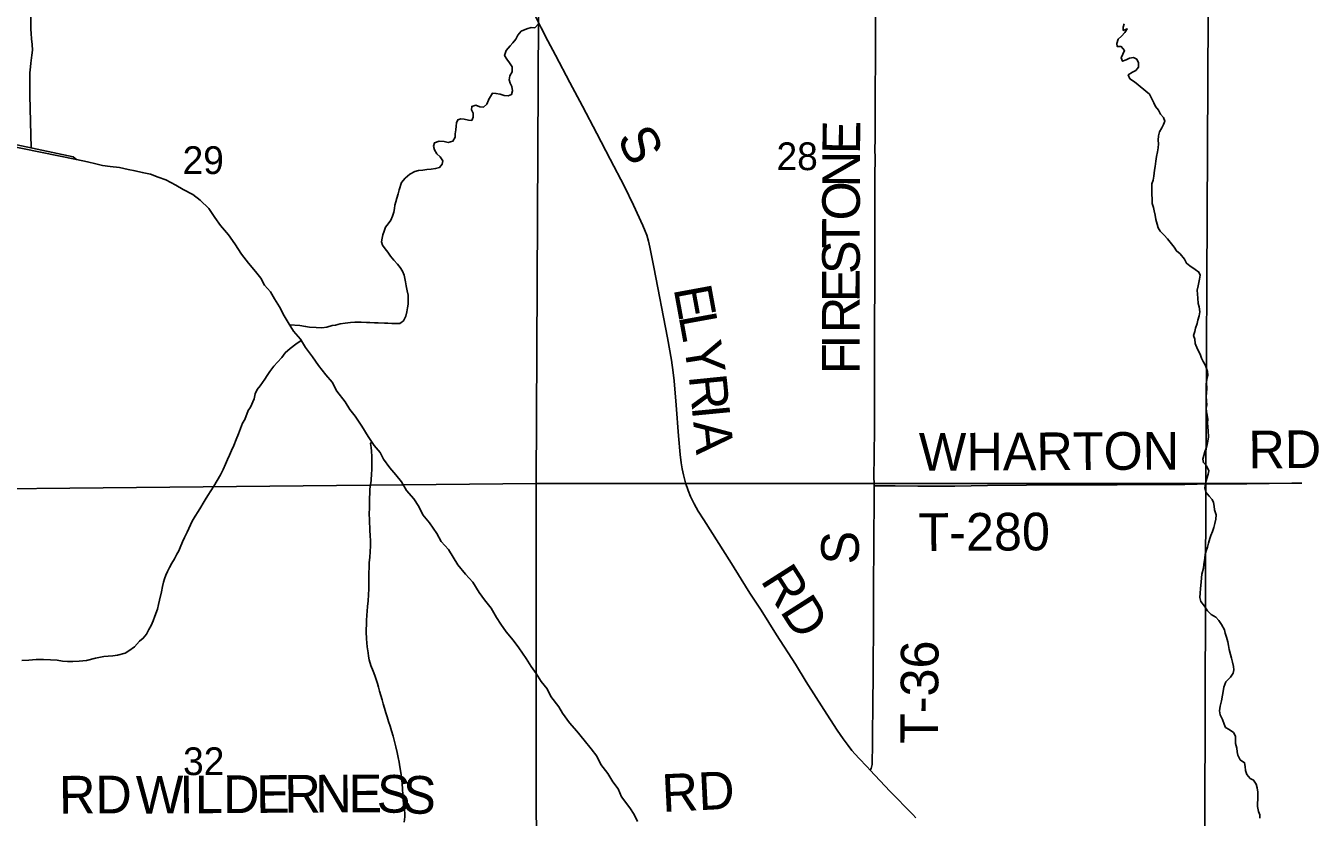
# Model space of a CAD drawing. Extents: x 1985906 to 2360102, y 891258 to 1222054.
# Drawn here: x 2082964 to 2093069, y 996240 to 1002552 of the extents above; entities that cross this region are included whole.
import ezdxf

# ---------------------------------------------------------------- set-up
doc = ezdxf.new("R2010")
doc.units = 0
for name, color, linetype in [('GM_X_County_Road', 7, 'Continuous'), ('GM_X_County_Road_Text', 7, 'Continuous'), ('GM_X_Minor_River', 7, 'Continuous'), ('GM_X_Section', 7, 'Continuous'), ('GM_X_Section_Text', 7, 'Continuous'), ('GM_X_Township_Road', 7, 'Continuous'), ('GM_X_Township_Road_Text', 7, 'Continuous')]:
    doc.layers.add(name, color=color, linetype=linetype)

msp = doc.modelspace()

# ---------------------------------------------------------------- linework, layer by layer
at = {"layer": 'GM_X_County_Road'}
for points in [[(2089696, 996618), (2089672, 996644), (2089605, 996715), (2089550, 996776), (2089520, 996816), (2089480, 996868), (2089433, 996936), (2089327, 997102), (2089186, 997323), (2089099, 997462), (2088949, 997698), (2088826, 997892), (2088737, 998029), (2088667, 998141), (2088589, 998266), (2088369, 998612), (2088325, 998683), (2088293, 998740), (2088264, 998799), (2088245, 998846), (2088224, 998907), (2088207, 998971), (2088196, 999019), (2088188, 999068), (2088180, 999133), (2088168, 999281), (2088149, 999526), (2088134, 999721), (2088126, 999787), (2088112, 999884), (2088080, 1000062), (2087971, 1000626), (2087939, 1000786), (2087929, 1000834), (2087915, 1000880), (2087903, 1000912), (2087885, 1000957), (2087809, 1001120), (2087737, 1001268), (2087624, 1001486), (2087518, 1001690), (2087403, 1001908), (2087303, 1002096), (2087188, 1002314), (2087128, 1002430), (2087075, 1002532), (2087015, 1002649)], [(2090059, 996239), (2090035, 996264), (2089852, 996452), (2089696, 996618)]]:
    msp.add_lwpolyline(points, dxfattribs=at)
at = {"layer": 'GM_X_Minor_River'}
for points in [[(2083011, 1001577), (2083000, 1001993), (2083000, 1002143), (2083001, 1002175), (2083005, 1002222), (2083009, 1002250), (2083017, 1002314), (2083020, 1002356), (2083018, 1002400), (2083012, 1002445), (2083010, 1002487), (2083008, 1002521), (2083007, 1002639)], [(2086655, 1001958), (2086685, 1002012), (2086713, 1002010), (2086747, 1002004), (2086780, 1001994), (2086810, 1001990), (2086838, 1002002), (2086845, 1002032), (2086839, 1002065), (2086827, 1002093), (2086819, 1002119), (2086823, 1002149), (2086843, 1002181), (2086842, 1002223), (2086822, 1002253), (2086800, 1002283), (2086782, 1002313), (2086794, 1002353), (2086826, 1002388), (2086849, 1002414), (2086871, 1002442), (2086889, 1002474), (2086915, 1002505), (2086959, 1002525), (2086993, 1002535), (2087023, 1002533), (2087053, 1002565)], [(2091920, 1002003), (2091801, 1002103), (2091765, 1002127), (2091751, 1002157), (2091785, 1002179), (2091812, 1002193), (2091834, 1002219), (2091832, 1002254), (2091820, 1002282), (2091794, 1002296), (2091760, 1002291), (2091734, 1002277), (2091704, 1002267), (2091694, 1002293), (2091721, 1002353), (2091695, 1002383), (2091663, 1002383), (2091659, 1002409), (2091671, 1002442), (2091697, 1002466), (2091725, 1002496), (2091743, 1002524), (2091711, 1002512), (2091710, 1002538), (2091718, 1002564)], [(2081172, 1001968), (2083345, 1001506)], [(2092166, 1000733), (2092136, 1000756), (2092118, 1000784), (2092084, 1000826), (2092063, 1000852), (2092037, 1000880), (2092005, 1000914), (2091989, 1000940), (2091981, 1000969), (2091972, 1001007), (2091966, 1001039), (2091958, 1001075), (2091952, 1001101), (2091942, 1001133), (2091942, 1001161), (2091940, 1001216), (2091939, 1001290), (2091949, 1001320), (2091955, 1001350), (2091961, 1001398), (2091965, 1001428), (2091971, 1001470), (2091977, 1001507), (2091985, 1001545), (2091989, 1001577), (2091991, 1001609), (2091989, 1001639), (2091991, 1001671), (2092001, 1001703), (2092019, 1001735), (2092033, 1001762), (2092043, 1001790), (2092033, 1001818), (2092007, 1001844), (2091992, 1001878), (2091968, 1001906), (2091954, 1001934), (2091942, 1001962), (2091926, 1001993), (2091920, 1002003)], [(2083373, 1001484), (2081048, 1001957)], [(2085069, 1000167), (2085151, 1000162), (2085197, 1000154), (2085228, 1000148), (2085282, 1000144), (2085326, 1000142), (2085367, 1000148), (2085409, 1000160), (2085435, 1000164), (2085473, 1000174), (2085512, 1000180), (2085554, 1000184), (2085588, 1000188), (2085639, 1000188), (2085683, 1000185), (2085709, 1000185), (2085747, 1000183), (2085776, 1000183), (2085826, 1000181), (2085852, 1000179), (2085884, 1000177), (2085949, 1000177), (2085977, 1000199), (2085995, 1000236), (2086003, 1000270), (2086009, 1000302), (2086013, 1000330), (2086015, 1000366), (2086013, 1000402), (2086005, 1000438), (2085997, 1000476), (2085992, 1000509), (2085988, 1000535), (2085982, 1000563), (2085968, 1000595), (2085950, 1000623), (2085930, 1000651), (2085901, 1000683), (2085873, 1000713), (2085851, 1000746), (2085831, 1000772), (2085810, 1000800), (2085802, 1000828), (2085806, 1000856), (2085812, 1000884), (2085822, 1000914), (2085834, 1000944), (2085854, 1000970), (2085876, 1001001), (2085890, 1001031), (2085900, 1001065), (2085906, 1001093), (2085908, 1001121), (2085916, 1001147), (2085924, 1001175), (2085934, 1001209), (2085942, 1001243), (2085962, 1001300), (2085991, 1001336), (2086027, 1001366), (2086067, 1001388), (2086097, 1001396), (2086131, 1001400), (2086162, 1001404), (2086198, 1001408), (2086232, 1001412), (2086264, 1001420), (2086286, 1001446), (2086290, 1001474), (2086270, 1001504), (2086242, 1001530), (2086224, 1001561), (2086216, 1001589), (2086224, 1001617), (2086262, 1001629), (2086302, 1001627), (2086334, 1001619), (2086371, 1001629), (2086389, 1001661), (2086389, 1001687), (2086393, 1001721), (2086397, 1001749), (2086399, 1001775), (2086409, 1001801), (2086435, 1001807), (2086461, 1001805), (2086495, 1001797), (2086521, 1001795), (2086533, 1001821), (2086531, 1001853), (2086519, 1001880), (2086521, 1001906), (2086553, 1001916), (2086586, 1001904), (2086614, 1001900), (2086642, 1001924), (2086654, 1001956), (2086655, 1001958)], [(2083345, 1001506), (2083373, 1001484)], [(2083373, 1001484), (2083460, 1001464), (2083526, 1001448), (2083580, 1001436), (2083640, 1001429), (2083714, 1001419), (2083782, 1001405), (2083838, 1001393), (2083896, 1001381), (2083962, 1001366), (2084022, 1001344), (2084084, 1001322), (2084162, 1001280), (2084222, 1001246), (2084299, 1001206), (2084357, 1001160), (2084425, 1001093), (2084473, 1001021), (2084520, 1000959), (2084582, 1000883), (2084632, 1000811), (2084686, 1000729), (2084743, 1000659), (2084797, 1000591), (2084841, 1000537), (2084869, 1000483), (2084916, 1000429), (2084950, 1000373), (2084988, 1000311), (2085026, 1000239), (2085059, 1000185), (2085101, 1000115), (2085155, 1000053), (2085197, 999985), (2085252, 999911), (2085300, 999843), (2085358, 999767), (2085408, 999709), (2085445, 999637), (2085513, 999553), (2085549, 999493), (2085593, 999439), (2085646, 999359), (2085696, 999277), (2085744, 999205), (2085791, 999149), (2085817, 999095), (2085867, 999027), (2085917, 998971), (2085961, 998915), (2086002, 998847), (2086058, 998781), (2086100, 998719), (2086132, 998653), (2086185, 998589), (2086243, 998505), (2086277, 998439), (2086335, 998377), (2086410, 998255), (2086470, 998181), (2086529, 998115), (2086581, 998033), (2086621, 997975), (2086675, 997908), (2086718, 997834), (2086752, 997782), (2086796, 997720), (2086850, 997654), (2086897, 997592), (2086955, 997508), (2086993, 997444), (2087035, 997388), (2087074, 997324), (2087122, 997266), (2087150, 997206), (2087214, 997124), (2087243, 997072), (2087299, 996996), (2087359, 996928), (2087417, 996858), (2087472, 996788), (2087518, 996730), (2087550, 996664), (2087606, 996592), (2087645, 996526), (2087687, 996470), (2087715, 996406), (2087781, 996318), (2087814, 996266), (2087840, 996210)], [(2092592, 997418), (2092589, 997444), (2092583, 997479), (2092573, 997511), (2092565, 997541), (2092555, 997579), (2092549, 997613), (2092545, 997641), (2092534, 997677), (2092524, 997710), (2092518, 997736), (2092494, 997780), (2092472, 997810), (2092449, 997838), (2092413, 997858), (2092383, 997888), (2092359, 997924), (2092330, 997961), (2092322, 997993), (2092324, 998029), (2092328, 998065), (2092332, 998117), (2092336, 998151), (2092338, 998181), (2092350, 998228), (2092354, 998256), (2092360, 998308), (2092364, 998338), (2092372, 998366), (2092382, 998396), (2092390, 998428), (2092402, 998463), (2092410, 998489), (2092422, 998521), (2092432, 998551), (2092440, 998583), (2092448, 998619), (2092452, 998653), (2092439, 998693), (2092435, 998722), (2092429, 998750), (2092419, 998776), (2092397, 998802), (2092369, 998834), (2092362, 998866), (2092368, 998916), (2092388, 998977), (2092392, 999003), (2092374, 999043), (2092350, 999069), (2092346, 999095), (2092352, 999125), (2092360, 999155), (2092372, 999185), (2092380, 999213), (2092384, 999240), (2092390, 999274), (2092387, 999322), (2092385, 999352), (2092383, 999386), (2092385, 999414), (2092379, 999446), (2092375, 999474), (2092373, 999503), (2092377, 999529), (2092375, 999561), (2092371, 999595), (2092375, 999621), (2092377, 999661), (2092374, 999705), (2092378, 999737), (2092384, 999766), (2092382, 999794), (2092366, 999842), (2092348, 999874), (2092336, 999900), (2092324, 999934), (2092303, 999972), (2092283, 1000019), (2092281, 1000053), (2092271, 1000081), (2092281, 1000113), (2092287, 1000139), (2092299, 1000177), (2092305, 1000203), (2092317, 1000237), (2092321, 1000270), (2092317, 1000310), (2092308, 1000336), (2092306, 1000378), (2092302, 1000412), (2092300, 1000442), (2092308, 1000476), (2092320, 1000531), (2092324, 1000561), (2092314, 1000587), (2092284, 1000607), (2092241, 1000637), (2092215, 1000657), (2092199, 1000689), (2092166, 1000733)], [(2085161, 1000043), (2085119, 1000013), (2085073, 999977), (2085035, 999943), (2085007, 999907), (2084972, 999869), (2084944, 999837), (2084912, 999794), (2084890, 999762), (2084872, 999734), (2084854, 999708), (2084834, 999680), (2084812, 999652), (2084796, 999616), (2084786, 999578), (2084758, 999511), (2084740, 999485), (2084714, 999411), (2084695, 999383), (2084679, 999341), (2084663, 999297), (2084643, 999252), (2084625, 999206), (2084607, 999164), (2084591, 999128), (2084575, 999094), (2084559, 999056), (2084541, 999014), (2084519, 998971), (2084493, 998927), (2084465, 998881), (2084441, 998843), (2084419, 998807), (2084397, 998773), (2084381, 998747), (2084363, 998715), (2084340, 998680), (2084316, 998642), (2084294, 998602), (2084254, 998514), (2084232, 998472), (2084216, 998438), (2084198, 998393), (2084188, 998367), (2084172, 998339), (2084152, 998303), (2084130, 998267), (2084112, 998233), (2084096, 998201), (2084084, 998173), (2084074, 998144), (2084066, 998116), (2084058, 998082), (2084048, 998038), (2084034, 997974), (2084026, 997938), (2084016, 997902), (2083996, 997845), (2083982, 997807), (2083966, 997771), (2083948, 997739), (2083930, 997701), (2083904, 997669), (2083873, 997645), (2083833, 997602), (2083789, 997568), (2083759, 997550), (2083698, 997536), (2083660, 997530), (2083624, 997528), (2083590, 997524), (2083523, 997510), (2083451, 997492), (2083392, 997488), (2083342, 997484), (2083300, 997484), (2083259, 997488), (2083217, 997494), (2083165, 997498), (2083108, 997500), (2083050, 997499), (2082993, 997495), (2082935, 997491)], [(2085725, 999234), (2085713, 999222), (2085720, 999190), (2085722, 999159), (2085724, 999117), (2085724, 999009), (2085722, 998981), (2085720, 998927), (2085714, 998892), (2085710, 998858), (2085708, 998824), (2085706, 998788), (2085705, 998748), (2085705, 998708), (2085703, 998662), (2085705, 998613), (2085709, 998529), (2085711, 998489), (2085713, 998445), (2085713, 998403), (2085712, 998360), (2085708, 998314), (2085704, 998272), (2085704, 998230), (2085702, 998192), (2085702, 998152), (2085700, 998109), (2085700, 998063), (2085696, 997967), (2085690, 997923), (2085688, 997885), (2085685, 997854), (2085683, 997810), (2085681, 997772), (2085679, 997746), (2085679, 997720), (2085683, 997666), (2085687, 997601), (2085695, 997553), (2085699, 997527), (2085703, 997497), (2085716, 997453), (2085736, 997407), (2085748, 997374), (2085758, 997342), (2085770, 997310), (2085779, 997280), (2085787, 997248), (2085807, 997180), (2085815, 997148), (2085825, 997113), (2085835, 997075), (2085848, 997043), (2085858, 997005), (2085870, 996969), (2085882, 996931), (2085894, 996889), (2085915, 996804), (2085927, 996760), (2085935, 996720), (2085943, 996682), (2085949, 996644), (2085956, 996601), (2085962, 996561), (2085966, 996513), (2085968, 996467), (2085972, 996425), (2085974, 996391), (2085978, 996342), (2085984, 996300), (2085987, 996274), (2085987, 996248), (2085983, 996204)], [(2092800, 996236), (2092800, 996262), (2092790, 996290), (2092782, 996330), (2092781, 996356), (2092783, 996386), (2092783, 996412), (2092783, 996444), (2092779, 996477), (2092771, 996507), (2092749, 996539), (2092723, 996553), (2092696, 996585), (2092686, 996617), (2092682, 996649), (2092678, 996677), (2092642, 996702), (2092623, 996738), (2092619, 996764), (2092615, 996794), (2092605, 996832), (2092605, 996862), (2092605, 996890), (2092589, 996918), (2092554, 996943), (2092526, 996959), (2092516, 996985), (2092502, 997023), (2092484, 997059), (2092477, 997091), (2092483, 997129), (2092493, 997171), (2092501, 997216), (2092507, 997244), (2092513, 997280), (2092529, 997322), (2092567, 997360), (2092586, 997390), (2092592, 997418)]]:
    msp.add_lwpolyline(points, dxfattribs=at)
at = {"layer": 'GM_X_Section'}
for points in [[(2081735, 1004192), (2087061, 1004218), (2087034, 998903), (2081724, 998849)], [(2087061, 1004218), (2092396, 1004247), (2092369, 998903), (2087034, 998903)], [(2092396, 1004247), (2097809, 1004224), (2097790, 998906), (2092369, 998903)], [(2081724, 998849), (2087034, 998903), (2087037, 993541), (2086772, 993543), (2081764, 993479)], [(2087034, 998903), (2092369, 998903), (2092353, 993554), (2087037, 993541)], [(2092369, 998903), (2097790, 998906), (2097714, 993560), (2092353, 993554)]]:
    msp.add_lwpolyline(points, close=True, dxfattribs=at)
at = {"layer": 'GM_X_Township_Road'}
for points in [[(2089726, 998884), (2089725, 998972), (2089726, 999103), (2089729, 999365), (2089730, 999513), (2089730, 999701), (2089730, 999792), (2089730, 999872), (2089730, 999989), (2089729, 1000120), (2089730, 1000300), (2089731, 1000366), (2089731, 1000645), (2089731, 1000809), (2089731, 1001055), (2089733, 1001251), (2089733, 1001350), (2089734, 1001497), (2089733, 1001563), (2089734, 1001645), (2089734, 1001694), (2089736, 1001989), (2089738, 1002317), (2089738, 1002530), (2089740, 1002793)], [(2089696, 996618), (2089698, 996623), (2089703, 996632), (2089706, 996642), (2089709, 996653), (2089710, 996664), (2089713, 996834), (2089714, 996958), (2089716, 997080), (2089717, 997224), (2089718, 997301), (2089718, 997433), (2089721, 997778), (2089721, 997873), (2089721, 998006), (2089722, 998114), (2089722, 998203), (2089723, 998288), (2089724, 998365), (2089725, 998496), (2089725, 998579), (2089726, 998659), (2089726, 998792), (2089726, 998858), (2089726, 998884)], [(2089726, 998884), (2089737, 998884), (2089894, 998884), (2090075, 998881), (2090369, 998882), (2090500, 998884), (2090631, 998886), (2090941, 998890), (2091205, 998891), (2091499, 998893), (2091662, 998893), (2091942, 998895), (2092040, 998895), (2092203, 998895), (2092301, 998897), (2092416, 998899), (2092546, 998900), (2092695, 998901), (2093055, 998905), (2093235, 998907)]]:
    msp.add_lwpolyline(points, dxfattribs=at)

# ---------------------------------------------------------------- texts
at = {"layer": 'GM_X_County_Road_Text'}
for s, rotation, p in [('S', 297.1221, (2087672, 1001655)), ('E', 280.4287, (2088128, 1000456)), ('L', 280.361, (2088168, 1000236)), ('Y', 278.8413, (2088208, 1000017)), ('R', 275.7883, (2088249, 999760)), ('I', 275.4842, (2088273, 999516)), ('A', 275.4725, (2088285, 999393)), ('RD', 302.4671, (2088816, 998130))]:
    msp.add_text(s, height=300, rotation=rotation, dxfattribs=at).set_placement(p)
at = {"layer": 'GM_X_Section_Text'}
for s, p in [('29', (2084217, 1001368)), ('28', (2088949, 1001399)), ('32', (2084221, 996579))]:
    msp.add_text(s, height=221, rotation=0, dxfattribs=at).set_placement(p)
at = {"layer": 'GM_X_Township_Road_Text'}
for s, rotation, p in [('E', 89.3271, (2089614, 1001525)), ('N', 89.8488, (2089613, 1001262)), ('O', 89.8713, (2089613, 1000998)), ('T', 89.8693, (2089612, 1000773)), ('S', 89.8719, (2089612, 1000571)), ('E', 89.8693, (2089611, 1000346)), ('R', 89.8718, (2089611, 1000100)), ('I', 89.8721, (2089610, 999977)), ('F', 89.8693, (2089610, 999774)), ('WHARTON', 0.2681, (2090084, 999004)), ('RD', 0.4936, (2092710, 999022)), ('T-280', 0.2811, (2090080, 998365)), ('S', 90, (2089605, 998257)), ('T-36', 89.6458, (2090235, 996826)), ('RD', 2.8123, (2088042, 996285)), ('RD', 0.2167, (2083233, 996273)), ('W', 0.368, (2083846, 996272)), ('I', 0.3669, (2084193, 996274)), ('L', 0.3664, (2084316, 996275)), ('D', 0.367, (2084541, 996276)), ('E', 0.3677, (2084805, 996278)), ('R', 0.3669, (2085029, 996279)), ('N', 0.367, (2085275, 996281)), ('E', 0.12, (2085539, 996283)), ('S', 358.6647, (2085762, 996283)), ('S', 357.0385, (2085962, 996279))]:
    msp.add_text(s, height=300, rotation=rotation, dxfattribs=at).set_placement(p)

doc.saveas('drawing.dxf')
